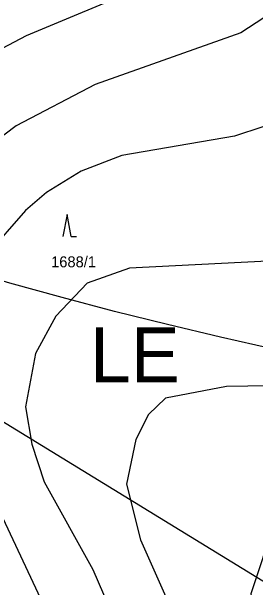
# Model space of a CAD drawing. Extents: x -706130 to -698555, y -971544 to -967260.
# Drawn here: x -704384.2 to -704339.7, y -970603.9 to -970498.9 of the extents above; entities that cross this region are included whole.
import ezdxf

# ---------------------------------------------------------------- set-up
doc = ezdxf.new("R2010")
doc.units = 0
for name, color, linetype in [('Docházková izochrona - VLAK N', 7, 'Continuous'), ('KN_Parcelni cisla', 7, 'Continuous'), ('KN_Značky kultur', 7, 'Continuous'), ('Regulační kódy v krajině S', 7, 'Continuous'), ('Spoje_RR trasy S', 7, 'Continuous'), ('VÝŠKOPIS_vrstevnice hlavní', 7, 'Continuous'), ('VÝŠKOPIS_vrstevnice zesílená', 7, 'Continuous')]:
    doc.layers.add(name, color=color, linetype=linetype)

msp = doc.modelspace()

# ---------------------------------------------------------------- linework, layer by layer
at = {"layer": 'Docházková izochrona - VLAK N'}
msp.add_circle((-704165.45, -969778.77), 800, dxfattribs=at)
at = {"layer": 'KN_Značky kultur'}
for p, q in [((-704374.06, -970535.95), (-704374.81, -970539.95)), ((-704373.31, -970539.95), (-704374.06, -970535.95)), ((-704373.31, -970539.95), (-704372.31, -970539.95))]:
    msp.add_line(p, q, dxfattribs=at)
at = {"layer": 'Spoje_RR trasy S'}
msp.add_lwpolyline([(-703762.9, -970955.81), (-704408.59, -970559.73), (-705036.21, -970174.74)], dxfattribs=at)
at = {"layer": 'VÝŠKOPIS_vrstevnice hlavní'}
for points in [[(-704259.51, -970394.07), (-704290.47, -970442.01), (-704319.86, -970482.1), (-704333.84, -970497.22), (-704342.4, -970502.79), (-704368.93, -970512.21), (-704383.34, -970519.77), (-704391.19, -970525.62), (-704398.47, -970533.61), (-704402.75, -970540.45), (-704405.89, -970549.59), (-704407.03, -970556.43), (-704406.88, -970565.56), (-704405.74, -970571.84), (-704402.18, -970581.83), (-704387.91, -970610.65), (-704378.92, -970632.62), (-704375.21, -970644.6), (-704372.79, -970656.59), (-704372.64, -970668.57), (-704375.71, -970676.18), (-704379.34, -970678.96), (-704384.89, -970678.53), (-704388.52, -970687.29)], [(-704232.83, -970417.76), (-704259.36, -970442.87), (-704285.33, -970472.83), (-704302.45, -970495.66), (-704314.29, -970513.92), (-704322.57, -970529.9), (-704326.99, -970536.89), (-704332.55, -970542.31), (-704337.55, -970544.45), (-704362.66, -970545.73), (-704370.36, -970548.44), (-704376.07, -970554.44), (-704379.78, -970561.28), (-704381.63, -970570.99), (-704380.49, -970577.83), (-704378.21, -970584.68), (-704369.36, -970600.66), (-704356.52, -970630.34), (-704348.96, -970655.45), (-704346.82, -970666.86), (-704346.11, -970687.41), (-704349.1, -970701.1), (-704357.81, -970721.65)], [(-704338.4, -970519.91), (-704343.54, -970521.62), (-704364.08, -970525.19), (-704371.5, -970528.04), (-704377.78, -970531.89), (-704381.63, -970535.18), (-704388.77, -970543.31), (-704392.48, -970552.44), (-704393.9, -970559.29), (-704393.9, -970568.42), (-704392.62, -970575.27), (-704389.05, -970584.4), (-704372.93, -970618.64), (-704362.8, -970643.75), (-704358.09, -970659.73), (-704356.66, -970668.86), (-704356.24, -970680.84), (-704357.23, -970689.97), (-704359.8, -970699.1), (-704374.5, -970731.06)], [(-704325.56, -970566.99), (-704344.97, -970567.28), (-704356.09, -970569.42), (-704359.23, -970572.41), (-704361.52, -970576.98), (-704363.23, -970585.11), (-704360.66, -970595.24), (-704348.53, -970622.63), (-704342.83, -970638.61), (-704336.69, -970661.44)]]:
    msp.add_lwpolyline(points, dxfattribs=at)
at = {"layer": 'VÝŠKOPIS_vrstevnice zesílená'}
for points in [[(-704232.39, -970347.11), (-704252.41, -970354.57), (-704265.49, -970364.44), (-704273.2, -970373.53), (-704280.62, -970388.51), (-704295.74, -970425.6), (-704304.45, -970443.15), (-704312.15, -970454.57), (-704320.71, -970465.12), (-704330.27, -970474.54), (-704341.4, -970483.96), (-704360.09, -970494.37), (-704381.49, -970503.36), (-704391.33, -970508.5), (-704404.46, -970518.2), (-704407.74, -970522.05), (-704413.02, -970531.18), (-704415.87, -970537.6), (-704419.01, -970551.01), (-704418.58, -970562.43), (-704417.16, -970572.7), (-704410.74, -970593.24), (-704408.74, -970601.8), (-704414.15, -970606.55)], [(-704336.26, -970592.1), (-704340.54, -970605.08), (-704336.98, -970620.06)]]:
    msp.add_lwpolyline(points, dxfattribs=at)

# ---------------------------------------------------------------- texts
at = {"layer": 'KN_Parcelni cisla'}
msp.add_text('1688/1', height=2, dxfattribs=at).set_placement((-704376.96, -970545.55))
at = {"layer": 'Regulační kódy v krajině S'}
msp.add_text('LE', height=10, dxfattribs=at).set_placement((-704369.87, -970566.51))

doc.saveas('drawing.dxf')
